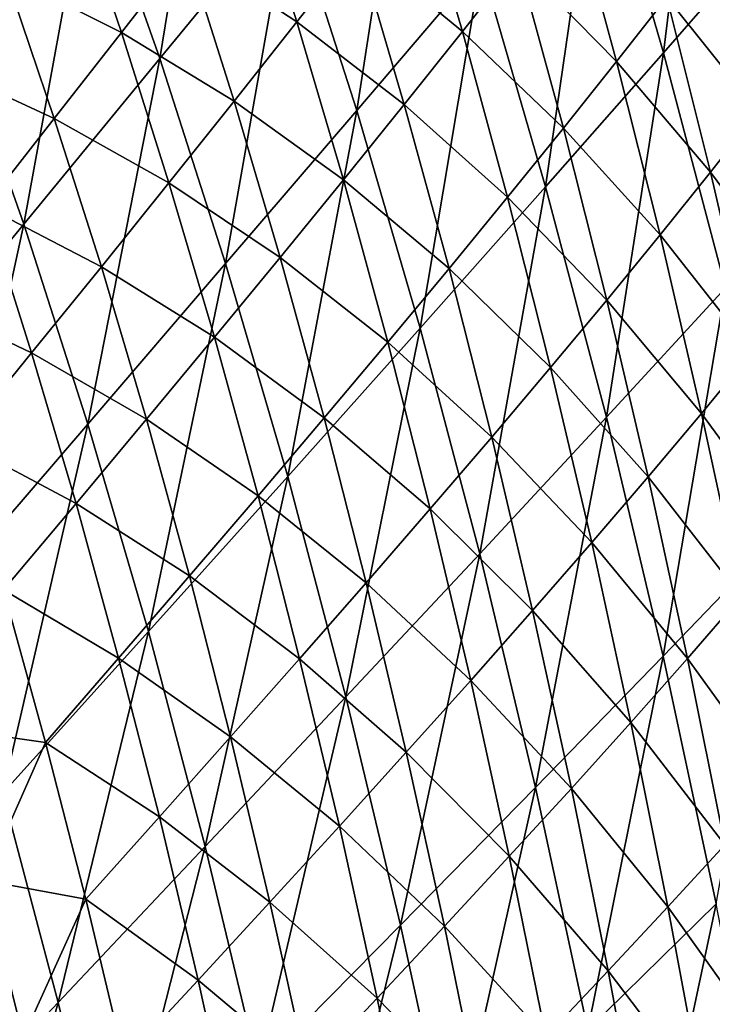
# Model space of a CAD drawing. Header units: millimetres. Extents: x -300 to 300, y -500 to 500.
# Tile 919 of 988: x 212 to 244, y 239 to 285. Entities that reach past the tile are written whole.
import ezdxf

# ---------------------------------------------------------------- set-up
doc = ezdxf.new("R2010")
doc.units = ezdxf.units.MM
doc.header["$LTSCALE"] = 81.481481
doc.layers.add('19', color=7, linetype='CONTINUOUS')
doc.layers.add('21', color=7, linetype='CONTINUOUS')

msp = doc.modelspace()

# ---------------------------------------------------------------- linework, layer by layer
at = {"layer": '19', "color": 7, "linetype": 'CONTINUOUS'}
for points in [[(214.83, 292.661, 54.7), (211.389, 301.551, 54.899), (208.536, 284.693, 57.073), (214.83, 292.661, 54.7)], [(218.088, 283.418, 54.502), (220.827, 300.265, 52.145), (214.83, 292.661, 54.7), (218.088, 283.418, 54.502)], [(224.16, 290.814, 51.948), (220.827, 300.265, 52.145), (218.088, 283.418, 54.502), (224.16, 290.814, 51.948)], [(241.676, 283.694, 45.904), (243.718, 300.407, 42.962), (238.6, 294.3, 46.088), (241.676, 283.694, 45.904)], [(246.837, 289.62, 42.784), (243.718, 300.407, 42.962), (241.676, 283.694, 45.904), (246.837, 289.62, 42.784)], [(227.309, 280.995, 51.755), (229.914, 297.848, 49.208), (224.16, 290.814, 51.948), (227.309, 280.995, 51.755)], [(233.125, 287.825, 49.016), (229.914, 297.848, 49.208), (227.309, 280.995, 51.755), (233.125, 287.825, 49.016)], [(236.15, 277.418, 48.829), (238.6, 294.3, 46.088), (233.125, 287.825, 49.016), (236.15, 277.418, 48.829)], [(241.676, 283.694, 45.904), (238.6, 294.3, 46.088), (236.15, 277.418, 48.829), (241.676, 283.694, 45.904)], [(211.714, 275.672, 56.878), (214.83, 292.661, 54.7), (208.536, 284.693, 57.073), (211.714, 275.672, 56.878)], [(218.088, 283.418, 54.502), (214.83, 292.661, 54.7), (211.714, 275.672, 56.878), (218.088, 283.418, 54.502)], [(221.168, 273.818, 54.309), (224.16, 290.814, 51.948), (218.088, 283.418, 54.502), (221.168, 273.818, 54.309)], [(227.309, 280.995, 51.755), (224.16, 290.814, 51.948), (221.168, 273.818, 54.309), (227.309, 280.995, 51.755)], [(244.565, 272.688, 45.724), (246.837, 289.62, 42.784), (241.676, 283.694, 45.904), (244.565, 272.688, 45.724)], [(230.277, 270.802, 51.565), (233.125, 287.825, 49.016), (227.309, 280.995, 51.755), (230.277, 270.802, 51.565)], [(236.15, 277.418, 48.829), (233.125, 287.825, 49.016), (230.277, 270.802, 51.565), (236.15, 277.418, 48.829)], [(211.714, 275.672, 56.878), (208.536, 284.693, 57.073), (205.052, 267.585, 59.08), (211.714, 275.672, 56.878)], [(238.993, 266.622, 48.646), (241.676, 283.694, 45.904), (236.15, 277.418, 48.829), (238.993, 266.622, 48.646)], [(244.565, 272.688, 45.724), (241.676, 283.694, 45.904), (238.993, 266.622, 48.646), (244.565, 272.688, 45.724)], [(214.718, 266.305, 56.685), (218.088, 283.418, 54.502), (211.714, 275.672, 56.878), (214.718, 266.305, 56.685)], [(221.168, 273.818, 54.309), (218.088, 283.418, 54.502), (214.718, 266.305, 56.685), (221.168, 273.818, 54.309)], [(224.072, 263.855, 54.119), (227.309, 280.995, 51.755), (221.168, 273.818, 54.309), (224.072, 263.855, 54.119)], [(230.277, 270.802, 51.565), (227.309, 280.995, 51.755), (224.072, 263.855, 54.119), (230.277, 270.802, 51.565)], [(233.066, 260.231, 51.38), (236.15, 277.418, 48.829), (230.277, 270.802, 51.565), (233.066, 260.231, 51.38)], [(238.993, 266.622, 48.646), (236.15, 277.418, 48.829), (233.066, 260.231, 51.38), (238.993, 266.622, 48.646)], [(207.975, 258.467, 58.891), (211.714, 275.672, 56.878), (205.052, 267.585, 59.08), (207.975, 258.467, 58.891)], [(214.718, 266.305, 56.685), (211.714, 275.672, 56.878), (207.975, 258.467, 58.891), (214.718, 266.305, 56.685)], [(217.552, 256.588, 56.497), (221.168, 273.818, 54.309), (214.718, 266.305, 56.685), (217.552, 256.588, 56.497)], [(224.072, 263.855, 54.119), (221.168, 273.818, 54.309), (217.552, 256.588, 56.497), (224.072, 263.855, 54.119)], [(241.655, 255.43, 48.467), (244.565, 272.688, 45.724), (238.993, 266.622, 48.646), (241.655, 255.43, 48.467)], [(247.27, 261.276, 45.55), (244.565, 272.688, 45.724), (241.655, 255.43, 48.467), (247.27, 261.276, 45.55)], [(226.802, 253.526, 53.934), (230.277, 270.802, 51.565), (224.072, 263.855, 54.119), (226.802, 253.526, 53.934)], [(233.066, 260.231, 51.38), (230.277, 270.802, 51.565), (226.802, 253.526, 53.934), (233.066, 260.231, 51.38)], [(235.68, 249.278, 51.2), (238.993, 266.622, 48.646), (233.066, 260.231, 51.38), (235.68, 249.278, 51.2)], [(241.655, 255.43, 48.467), (238.993, 266.622, 48.646), (235.68, 249.278, 51.2), (241.655, 255.43, 48.467)], [(210.732, 249.01, 58.705), (214.718, 266.305, 56.685), (207.975, 258.467, 58.891), (210.732, 249.01, 58.705)], [(217.552, 256.588, 56.497), (214.718, 266.305, 56.685), (210.732, 249.01, 58.705), (217.552, 256.588, 56.497)], [(220.216, 246.517, 56.313), (224.072, 263.855, 54.119), (217.552, 256.588, 56.497), (220.216, 246.517, 56.313)], [(226.802, 253.526, 53.934), (224.072, 263.855, 54.119), (220.216, 246.517, 56.313), (226.802, 253.526, 53.934)], [(244.141, 243.839, 48.295), (247.27, 261.276, 45.55), (241.655, 255.43, 48.467), (244.141, 243.839, 48.295)], [(229.361, 242.827, 53.754), (233.066, 260.231, 51.38), (226.802, 253.526, 53.934), (229.361, 242.827, 53.754)], [(235.68, 249.278, 51.2), (233.066, 260.231, 51.38), (229.361, 242.827, 53.754), (235.68, 249.278, 51.2)], [(213.326, 239.211, 58.524), (217.552, 256.588, 56.497), (210.732, 249.01, 58.705), (213.326, 239.211, 58.524)], [(220.216, 246.517, 56.313), (217.552, 256.588, 56.497), (213.326, 239.211, 58.524), (220.216, 246.517, 56.313)], [(238.121, 237.937, 51.026), (241.655, 255.43, 48.467), (235.68, 249.278, 51.2), (238.121, 237.937, 51.026)], [(244.141, 243.839, 48.295), (241.655, 255.43, 48.467), (238.121, 237.937, 51.026), (244.141, 243.839, 48.295)], [(222.714, 236.087, 56.134), (226.802, 253.526, 53.934), (220.216, 246.517, 56.313), (222.714, 236.087, 56.134)], [(229.361, 242.827, 53.754), (226.802, 253.526, 53.934), (222.714, 236.087, 56.134), (229.361, 242.827, 53.754)], [(231.751, 231.753, 53.579), (235.68, 249.278, 51.2), (229.361, 242.827, 53.754), (231.751, 231.753, 53.579)], [(238.121, 237.937, 51.026), (235.68, 249.278, 51.2), (231.751, 231.753, 53.579), (238.121, 237.937, 51.026)], [(213.326, 239.211, 58.524), (210.732, 249.01, 58.705), (206.147, 231.62, 60.573), (213.326, 239.211, 58.524)], [(215.758, 229.067, 58.348), (220.216, 246.517, 56.313), (213.326, 239.211, 58.524), (215.758, 229.067, 58.348)], [(222.714, 236.087, 56.134), (220.216, 246.517, 56.313), (215.758, 229.067, 58.348), (222.714, 236.087, 56.134)], [(240.392, 226.204, 50.858), (244.141, 243.839, 48.295), (238.121, 237.937, 51.026), (240.392, 226.204, 50.858)], [(246.453, 231.844, 48.128), (244.141, 243.839, 48.295), (240.392, 226.204, 50.858), (246.453, 231.844, 48.128)], [(225.049, 225.295, 55.961), (229.361, 242.827, 53.754), (222.714, 236.087, 56.134), (225.049, 225.295, 55.961)], [(231.751, 231.753, 53.579), (229.361, 242.827, 53.754), (225.049, 225.295, 55.961), (231.751, 231.753, 53.579)], [(208.509, 221.775, 60.4), (213.326, 239.211, 58.524), (206.147, 231.62, 60.573), (208.509, 221.775, 60.4)], [(215.758, 229.067, 58.348), (213.326, 239.211, 58.524), (208.509, 221.775, 60.4), (215.758, 229.067, 58.348)]]:
    msp.add_3dface(points, dxfattribs=at)
at = {"layer": '21', "color": 7, "linetype": 'CONTINUOUS'}
for points in [[(224.508, 285.144, 36.414), (219.316, 288.542, 37.9), (222.237, 292.335, 36.536), (224.508, 285.144, 36.414)], [(224.508, 285.144, 36.414), (222.237, 292.335, 36.536), (227.335, 288.748, 35.01), (224.508, 285.144, 36.414)], [(232.253, 284.692, 33.452), (227.335, 288.748, 35.01), (230.043, 292.239, 33.565), (232.253, 284.692, 33.452)], [(232.253, 284.692, 33.452), (230.043, 292.239, 33.565), (234.853, 287.998, 31.971), (232.253, 284.692, 33.452)], [(216.285, 284.637, 39.22), (210.854, 287.374, 40.627), (213.965, 291.472, 39.349), (216.285, 284.637, 39.22)], [(216.285, 284.637, 39.22), (213.965, 291.472, 39.349), (219.316, 288.542, 37.9), (216.285, 284.637, 39.22)], [(239.466, 283.288, 30.353), (234.853, 287.998, 31.971), (237.326, 291.192, 30.454), (239.466, 283.288, 30.353)], [(239.466, 283.288, 30.353), (237.326, 291.192, 30.454), (241.819, 286.303, 28.806), (239.466, 283.288, 30.353)], [(246.095, 280.947, 27.142), (241.819, 286.303, 28.806), (244.036, 289.206, 27.227), (246.095, 280.947, 27.142)], [(229.528, 281.274, 34.893), (224.508, 285.144, 36.414), (227.335, 288.748, 35.01), (229.528, 281.274, 34.893)], [(229.528, 281.274, 34.893), (227.335, 288.748, 35.01), (232.253, 284.692, 33.452), (229.528, 281.274, 34.893)], [(221.565, 281.429, 37.775), (216.285, 284.637, 39.22), (219.316, 288.542, 37.9), (221.565, 281.429, 37.775)], [(221.565, 281.429, 37.775), (219.316, 288.542, 37.9), (224.508, 285.144, 36.414), (221.565, 281.429, 37.775)], [(236.981, 280.163, 31.865), (232.253, 284.692, 33.452), (234.853, 287.998, 31.971), (236.981, 280.163, 31.865)], [(236.981, 280.163, 31.865), (234.853, 287.998, 31.971), (239.466, 283.288, 30.353), (236.981, 280.163, 31.865)], [(213.147, 280.62, 40.497), (207.641, 283.163, 41.862), (210.854, 287.374, 40.627), (213.147, 280.62, 40.497)], [(213.147, 280.62, 40.497), (210.854, 287.374, 40.627), (216.285, 284.637, 39.22), (213.147, 280.62, 40.497)], [(243.87, 278.108, 28.713), (239.466, 283.288, 30.353), (241.819, 286.303, 28.806), (243.87, 278.108, 28.713)], [(243.87, 278.108, 28.713), (241.819, 286.303, 28.806), (246.095, 280.947, 27.142), (243.87, 278.108, 28.713)], [(226.682, 277.747, 36.293), (221.565, 281.429, 37.775), (224.508, 285.144, 36.414), (226.682, 277.747, 36.293)], [(226.682, 277.747, 36.293), (224.508, 285.144, 36.414), (229.528, 281.274, 34.893), (226.682, 277.747, 36.293)], [(218.511, 277.605, 39.093), (213.147, 280.62, 40.497), (216.285, 284.637, 39.22), (218.511, 277.605, 39.093)], [(218.511, 277.605, 39.093), (216.285, 284.637, 39.22), (221.565, 281.429, 37.775), (218.511, 277.605, 39.093)], [(234.366, 276.929, 33.341), (229.528, 281.274, 34.893), (232.253, 284.692, 33.452), (234.366, 276.929, 33.341)], [(234.366, 276.929, 33.341), (232.253, 284.692, 33.452), (236.981, 280.163, 31.865), (234.366, 276.929, 33.341)], [(209.906, 276.495, 41.731), (207.641, 283.163, 41.862), (213.147, 280.62, 40.497), (209.906, 276.495, 41.731)], [(241.508, 275.161, 30.254), (236.981, 280.163, 31.865), (239.466, 283.288, 30.353), (241.508, 275.161, 30.254)], [(241.508, 275.161, 30.254), (239.466, 283.288, 30.353), (243.87, 278.108, 28.713), (241.508, 275.161, 30.254)], [(223.72, 274.113, 37.652), (218.511, 277.605, 39.093), (221.565, 281.429, 37.775), (223.72, 274.113, 37.652)], [(223.72, 274.113, 37.652), (221.565, 281.429, 37.775), (226.682, 277.747, 36.293), (223.72, 274.113, 37.652)], [(231.626, 273.588, 34.778), (226.682, 277.747, 36.293), (229.528, 281.274, 34.893), (231.626, 273.588, 34.778)], [(231.626, 273.588, 34.778), (229.528, 281.274, 34.893), (234.366, 276.929, 33.341), (231.626, 273.588, 34.778)], [(248.057, 272.454, 27.058), (243.87, 278.108, 28.713), (246.095, 280.947, 27.142), (248.057, 272.454, 27.058)], [(215.348, 273.673, 40.369), (209.906, 276.495, 41.731), (213.147, 280.62, 40.497), (215.348, 273.673, 40.369)], [(215.348, 273.673, 40.369), (213.147, 280.62, 40.497), (218.511, 277.605, 39.093), (215.348, 273.673, 40.369)], [(239.011, 272.107, 31.76), (234.366, 276.929, 33.341), (236.981, 280.163, 31.865), (239.011, 272.107, 31.76)], [(239.011, 272.107, 31.76), (236.981, 280.163, 31.865), (241.508, 275.161, 30.254), (239.011, 272.107, 31.76)], [(245.825, 269.682, 28.623), (241.508, 275.161, 30.254), (243.87, 278.108, 28.713), (245.825, 269.682, 28.623)], [(245.825, 269.682, 28.623), (243.87, 278.108, 28.713), (248.057, 272.454, 27.058), (245.825, 269.682, 28.623)], [(228.763, 270.142, 36.175), (223.72, 274.113, 37.652), (226.682, 277.747, 36.293), (228.763, 270.142, 36.175)], [(228.763, 270.142, 36.175), (226.682, 277.747, 36.293), (231.626, 273.588, 34.778), (228.763, 270.142, 36.175)], [(220.643, 270.373, 38.968), (215.348, 273.673, 40.369), (218.511, 277.605, 39.093), (220.643, 270.373, 38.968)], [(220.643, 270.373, 38.968), (218.511, 277.605, 39.093), (223.72, 274.113, 37.652), (220.643, 270.373, 38.968)], [(236.384, 268.95, 33.231), (231.626, 273.588, 34.778), (234.366, 276.929, 33.341), (236.384, 268.95, 33.231)], [(236.384, 268.95, 33.231), (234.366, 276.929, 33.341), (239.011, 272.107, 31.76), (236.384, 268.95, 33.231)], [(212.08, 269.636, 41.601), (206.565, 272.262, 42.92), (209.906, 276.495, 41.731), (212.08, 269.636, 41.601)], [(212.08, 269.636, 41.601), (209.906, 276.495, 41.731), (215.348, 273.673, 40.369), (212.08, 269.636, 41.601)], [(243.454, 266.806, 30.157), (239.011, 272.107, 31.76), (241.508, 275.161, 30.254), (243.454, 266.806, 30.157)], [(243.454, 266.806, 30.157), (241.508, 275.161, 30.254), (245.825, 269.682, 28.623), (243.454, 266.806, 30.157)], [(225.781, 266.593, 37.531), (220.643, 270.373, 38.968), (223.72, 274.113, 37.652), (225.781, 266.593, 37.531)], [(225.781, 266.593, 37.531), (223.72, 274.113, 37.652), (228.763, 270.142, 36.175), (225.781, 266.593, 37.531)], [(217.457, 266.53, 40.242), (212.08, 269.636, 41.601), (215.348, 273.673, 40.369), (217.457, 266.53, 40.242)], [(217.457, 266.53, 40.242), (215.348, 273.673, 40.369), (220.643, 270.373, 38.968), (217.457, 266.53, 40.242)], [(233.629, 265.689, 34.664), (228.763, 270.142, 36.175), (231.626, 273.588, 34.778), (233.629, 265.689, 34.664)], [(233.629, 265.689, 34.664), (231.626, 273.588, 34.778), (236.384, 268.95, 33.231), (233.629, 265.689, 34.664)], [(208.711, 265.495, 42.79), (206.565, 272.262, 42.92), (212.08, 269.636, 41.601), (208.711, 265.495, 42.79)], [(240.947, 263.829, 31.658), (236.384, 268.95, 33.231), (239.011, 272.107, 31.76), (240.947, 263.829, 31.658)], [(240.947, 263.829, 31.658), (239.011, 272.107, 31.76), (243.454, 266.806, 30.157), (240.947, 263.829, 31.658)], [(222.684, 262.941, 38.845), (217.457, 266.53, 40.242), (220.643, 270.373, 38.968), (222.684, 262.941, 38.845)], [(222.684, 262.941, 38.845), (220.643, 270.373, 38.968), (225.781, 266.593, 37.531), (222.684, 262.941, 38.845)], [(230.749, 262.327, 36.058), (225.781, 266.593, 37.531), (228.763, 270.142, 36.175), (230.749, 262.327, 36.058)], [(230.749, 262.327, 36.058), (228.763, 270.142, 36.175), (233.629, 265.689, 34.664), (230.749, 262.327, 36.058)], [(214.164, 262.585, 41.474), (208.711, 265.495, 42.79), (212.08, 269.636, 41.601), (214.164, 262.585, 41.474)], [(214.164, 262.585, 41.474), (212.08, 269.636, 41.601), (217.457, 266.53, 40.242), (214.164, 262.585, 41.474)], [(247.684, 261.024, 28.534), (243.454, 266.806, 30.157), (245.825, 269.682, 28.623), (247.684, 261.024, 28.534)], [(238.307, 260.751, 33.124), (233.629, 265.689, 34.664), (236.384, 268.95, 33.231), (238.307, 260.751, 33.124)], [(238.307, 260.751, 33.124), (236.384, 268.95, 33.231), (240.947, 263.829, 31.658), (238.307, 260.751, 33.124)], [(227.749, 258.866, 37.411), (222.684, 262.941, 38.845), (225.781, 266.593, 37.531), (227.749, 258.866, 37.411)], [(227.749, 258.866, 37.411), (225.781, 266.593, 37.531), (230.749, 262.327, 36.058), (227.749, 258.866, 37.411)], [(245.305, 258.223, 30.062), (240.947, 263.829, 31.658), (243.454, 266.806, 30.157), (245.305, 258.223, 30.062)], [(245.305, 258.223, 30.062), (243.454, 266.806, 30.157), (247.684, 261.024, 28.534), (245.305, 258.223, 30.062)], [(219.475, 259.19, 40.118), (214.164, 262.585, 41.474), (217.457, 266.53, 40.242), (219.475, 259.19, 40.118)], [(219.475, 259.19, 40.118), (217.457, 266.53, 40.242), (222.684, 262.941, 38.845), (219.475, 259.19, 40.118)], [(235.539, 257.574, 34.553), (230.749, 262.327, 36.058), (233.629, 265.689, 34.664), (235.539, 257.574, 34.553)], [(235.539, 257.574, 34.553), (233.629, 265.689, 34.664), (238.307, 260.751, 33.124), (235.539, 257.574, 34.553)], [(210.768, 258.54, 42.662), (208.711, 265.495, 42.79), (214.164, 262.585, 41.474), (210.768, 258.54, 42.662)], [(242.788, 255.325, 31.557), (238.307, 260.751, 33.124), (240.947, 263.829, 31.658), (242.788, 255.325, 31.557)], [(242.788, 255.325, 31.557), (240.947, 263.829, 31.658), (245.305, 258.223, 30.062), (242.788, 255.325, 31.557)], [(224.633, 255.306, 38.724), (219.475, 259.19, 40.118), (222.684, 262.941, 38.845), (224.633, 255.306, 38.724)], [(224.633, 255.306, 38.724), (222.684, 262.941, 38.845), (227.749, 258.866, 37.411), (224.633, 255.306, 38.724)], [(216.158, 255.341, 41.348), (210.768, 258.54, 42.662), (214.164, 262.585, 41.474), (216.158, 255.341, 41.348)], [(216.158, 255.341, 41.348), (214.164, 262.585, 41.474), (219.475, 259.19, 40.118), (216.158, 255.341, 41.348)], [(232.644, 254.3, 35.944), (227.749, 258.866, 37.411), (230.749, 262.327, 36.058), (232.644, 254.3, 35.944)], [(232.644, 254.3, 35.944), (230.749, 262.327, 36.058), (235.539, 257.574, 34.553), (232.644, 254.3, 35.944)], [(240.138, 252.331, 33.019), (235.539, 257.574, 34.553), (238.307, 260.751, 33.124), (240.138, 252.331, 33.019)], [(240.138, 252.331, 33.019), (238.307, 260.751, 33.124), (242.788, 255.325, 31.557), (240.138, 252.331, 33.019)], [(221.403, 251.651, 39.995), (216.158, 255.341, 41.348), (219.475, 259.19, 40.118), (221.403, 251.651, 39.995)], [(221.403, 251.651, 39.995), (219.475, 259.19, 40.118), (224.633, 255.306, 38.724), (221.403, 251.651, 39.995)], [(229.627, 250.931, 37.295), (224.633, 255.306, 38.724), (227.749, 258.866, 37.411), (229.627, 250.931, 37.295)], [(229.627, 250.931, 37.295), (227.749, 258.866, 37.411), (232.644, 254.3, 35.944), (229.627, 250.931, 37.295)], [(212.737, 251.395, 42.536), (207.93, 252.074, 43.765), (210.768, 258.54, 42.662), (212.737, 251.395, 42.536)], [(212.737, 251.395, 42.536), (210.768, 258.54, 42.662), (216.158, 255.341, 41.348), (212.737, 251.395, 42.536)], [(247.062, 249.41, 29.969), (242.788, 255.325, 31.557), (245.305, 258.223, 30.062), (247.062, 249.41, 29.969)], [(237.356, 249.242, 34.445), (232.644, 254.3, 35.944), (235.539, 257.574, 34.553), (237.356, 249.242, 34.445)], [(237.356, 249.242, 34.445), (235.539, 257.574, 34.553), (240.138, 252.331, 33.019), (237.356, 249.242, 34.445)], [(218.064, 247.901, 41.225), (212.737, 251.395, 42.536), (216.158, 255.341, 41.348), (218.064, 247.901, 41.225)], [(218.064, 247.901, 41.225), (216.158, 255.341, 41.348), (221.403, 251.651, 39.995), (218.064, 247.901, 41.225)], [(226.492, 247.467, 38.605), (221.403, 251.651, 39.995), (224.633, 255.306, 38.724), (226.492, 247.467, 38.605)], [(226.492, 247.467, 38.605), (224.633, 255.306, 38.724), (229.627, 250.931, 37.295), (226.492, 247.467, 38.605)], [(244.537, 246.595, 31.459), (240.138, 252.331, 33.019), (242.788, 255.325, 31.557), (244.537, 246.595, 31.459)], [(244.537, 246.595, 31.459), (242.788, 255.325, 31.557), (247.062, 249.41, 29.969), (244.537, 246.595, 31.459)], [(234.447, 246.06, 35.832), (229.627, 250.931, 37.295), (232.644, 254.3, 35.944), (234.447, 246.06, 35.832)], [(234.447, 246.06, 35.832), (232.644, 254.3, 35.944), (237.356, 249.242, 34.445), (234.447, 246.06, 35.832)], [(241.876, 243.688, 32.917), (237.356, 249.242, 34.445), (240.138, 252.331, 33.019), (241.876, 243.688, 32.917)], [(241.876, 243.688, 32.917), (240.138, 252.331, 33.019), (244.537, 246.595, 31.459), (241.876, 243.688, 32.917)], [(209.855, 244.922, 43.639), (207.93, 252.074, 43.765), (212.737, 251.395, 42.536), (209.855, 244.922, 43.639)], [(214.619, 244.058, 42.412), (209.855, 244.922, 43.639), (212.737, 251.395, 42.536), (214.619, 244.058, 42.412)], [(214.619, 244.058, 42.412), (212.737, 251.395, 42.536), (218.064, 247.901, 41.225), (214.619, 244.058, 42.412)], [(223.243, 243.911, 39.875), (218.064, 247.901, 41.225), (221.403, 251.651, 39.995), (223.243, 243.911, 39.875)], [(223.243, 243.911, 39.875), (221.403, 251.651, 39.995), (226.492, 247.467, 38.605), (223.243, 243.911, 39.875)], [(231.415, 242.785, 37.18), (226.492, 247.467, 38.605), (229.627, 250.931, 37.295), (231.415, 242.785, 37.18)], [(231.415, 242.785, 37.18), (229.627, 250.931, 37.295), (234.447, 246.06, 35.832), (231.415, 242.785, 37.18)], [(239.082, 240.69, 34.338), (234.447, 246.06, 35.832), (237.356, 249.242, 34.445), (239.082, 240.69, 34.338)], [(239.082, 240.69, 34.338), (237.356, 249.242, 34.445), (241.876, 243.688, 32.917), (239.082, 240.69, 34.338)], [(219.882, 240.264, 41.104), (214.619, 244.058, 42.412), (218.064, 247.901, 41.225), (219.882, 240.264, 41.104)], [(219.882, 240.264, 41.104), (218.064, 247.901, 41.225), (223.243, 243.911, 39.875), (219.882, 240.264, 41.104)], [(228.263, 239.421, 38.489), (223.243, 243.911, 39.875), (226.492, 247.467, 38.605), (228.263, 239.421, 38.489)], [(228.263, 239.421, 38.489), (226.492, 247.467, 38.605), (231.415, 242.785, 37.18), (228.263, 239.421, 38.489)], [(246.193, 237.635, 31.364), (241.876, 243.688, 32.917), (244.537, 246.595, 31.459), (246.193, 237.635, 31.364)], [(236.16, 237.603, 35.722), (231.415, 242.785, 37.18), (234.447, 246.06, 35.832), (236.16, 237.603, 35.722)], [(236.16, 237.603, 35.722), (234.447, 246.06, 35.832), (239.082, 240.69, 34.338), (236.16, 237.603, 35.722)], [(209.855, 244.922, 43.639), (211.694, 237.58, 43.515), (207.379, 236.294, 44.663), (209.855, 244.922, 43.639)], [(211.694, 237.58, 43.515), (209.855, 244.922, 43.639), (214.619, 244.058, 42.412), (211.694, 237.58, 43.515)], [(216.415, 236.528, 42.291), (211.694, 237.58, 43.515), (214.619, 244.058, 42.412), (216.415, 236.528, 42.291)], [(216.415, 236.528, 42.291), (214.619, 244.058, 42.412), (219.882, 240.264, 41.104), (216.415, 236.528, 42.291)], [(224.994, 235.968, 39.757), (219.882, 240.264, 41.104), (223.243, 243.911, 39.875), (224.994, 235.968, 39.757)], [(224.994, 235.968, 39.757), (223.243, 243.911, 39.875), (228.263, 239.421, 38.489), (224.994, 235.968, 39.757)], [(243.523, 234.819, 32.816), (239.082, 240.69, 34.338), (241.876, 243.688, 32.917), (243.523, 234.819, 32.816)], [(243.523, 234.819, 32.816), (241.876, 243.688, 32.917), (246.193, 237.635, 31.364), (243.523, 234.819, 32.816)], [(233.113, 234.428, 37.068), (228.263, 239.421, 38.489), (231.415, 242.785, 37.18), (233.113, 234.428, 37.068)], [(233.113, 234.428, 37.068), (231.415, 242.785, 37.18), (236.16, 237.603, 35.722), (233.113, 234.428, 37.068)], [(221.614, 232.428, 40.985), (216.415, 236.528, 42.291), (219.882, 240.264, 41.104), (221.614, 232.428, 40.985)], [(221.614, 232.428, 40.985), (219.882, 240.264, 41.104), (224.994, 235.968, 39.757), (221.614, 232.428, 40.985)], [(240.719, 231.916, 34.235), (236.16, 237.603, 35.722), (239.082, 240.69, 34.338), (240.719, 231.916, 34.235)], [(240.719, 231.916, 34.235), (239.082, 240.69, 34.338), (243.523, 234.819, 32.816), (240.719, 231.916, 34.235)], [(229.945, 231.167, 38.375), (224.994, 235.968, 39.757), (228.263, 239.421, 38.489), (229.945, 231.167, 38.375)], [(229.945, 231.167, 38.375), (228.263, 239.421, 38.489), (233.113, 234.428, 37.068), (229.945, 231.167, 38.375)]]:
    msp.add_3dface(points, dxfattribs=at)

doc.saveas('drawing.dxf')
